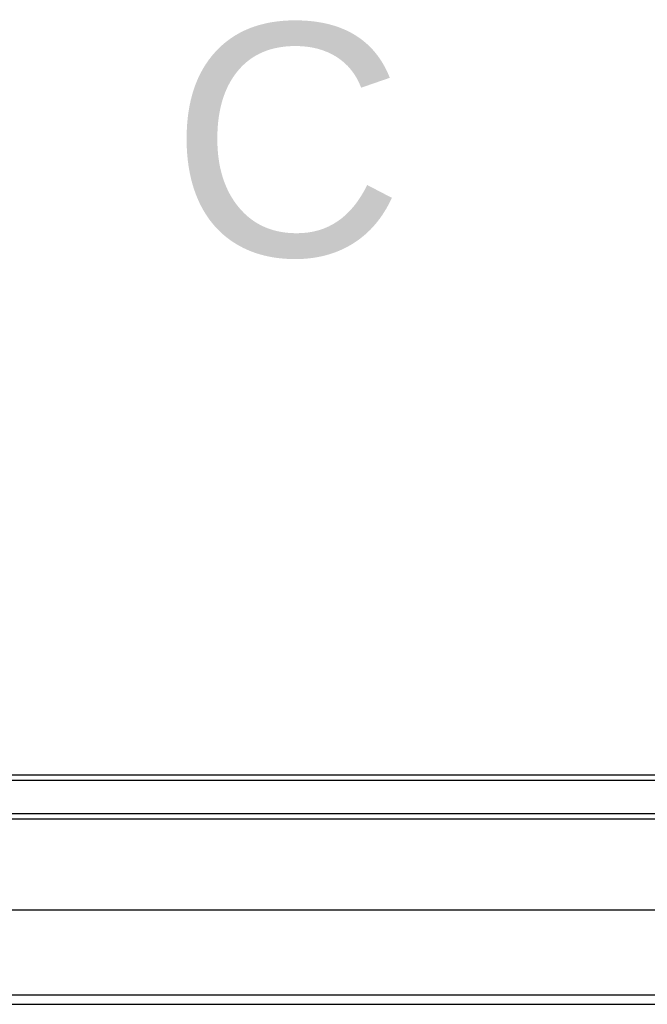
# Model space of a CAD drawing. Header units: millimetres. Extents: x 15 to 2005, y -26 to 622.
# Tile 472 of 656: x 134 to 146, y -16 to 3. Entities that reach past the tile are written whole.
import ezdxf

# ---------------------------------------------------------------- set-up
doc = ezdxf.new("R2010")
doc.units = ezdxf.units.MM

msp = doc.modelspace()

# ---------------------------------------------------------------- linework, layer by layer
at = {"color": 7, "linetype": 'Continuous'}
for p, q in [((80.9965, -11.4932), (167.9668, -11.4932)), ((91.9817, -11.5932), (156.9817, -11.5932)), ((91.9817, -12.2432), (156.9817, -12.2432)), ((94.4799, -12.3449), (154.4834, -12.3449)), ((154.5144, -14.1176), (94.449, -14.1176)), ((155.8964, -15.7646), (93.067, -15.7646)), ((91.6035, -15.9432), (157.3598, -15.9432))]:
    msp.add_line(p, q, dxfattribs=at)

# ---------------------------------------------------------------- texts
at = {"insert": (137.2119, 3.0764), "char_height": 2.5, "width": 4.50001, "attachment_point": 1}
msp.add_mtext('{\\fArial|b0||i0||c0|p34;\\C7;\\H4.5;\\W1.;C\\P}', dxfattribs=at)

doc.saveas('drawing.dxf')
